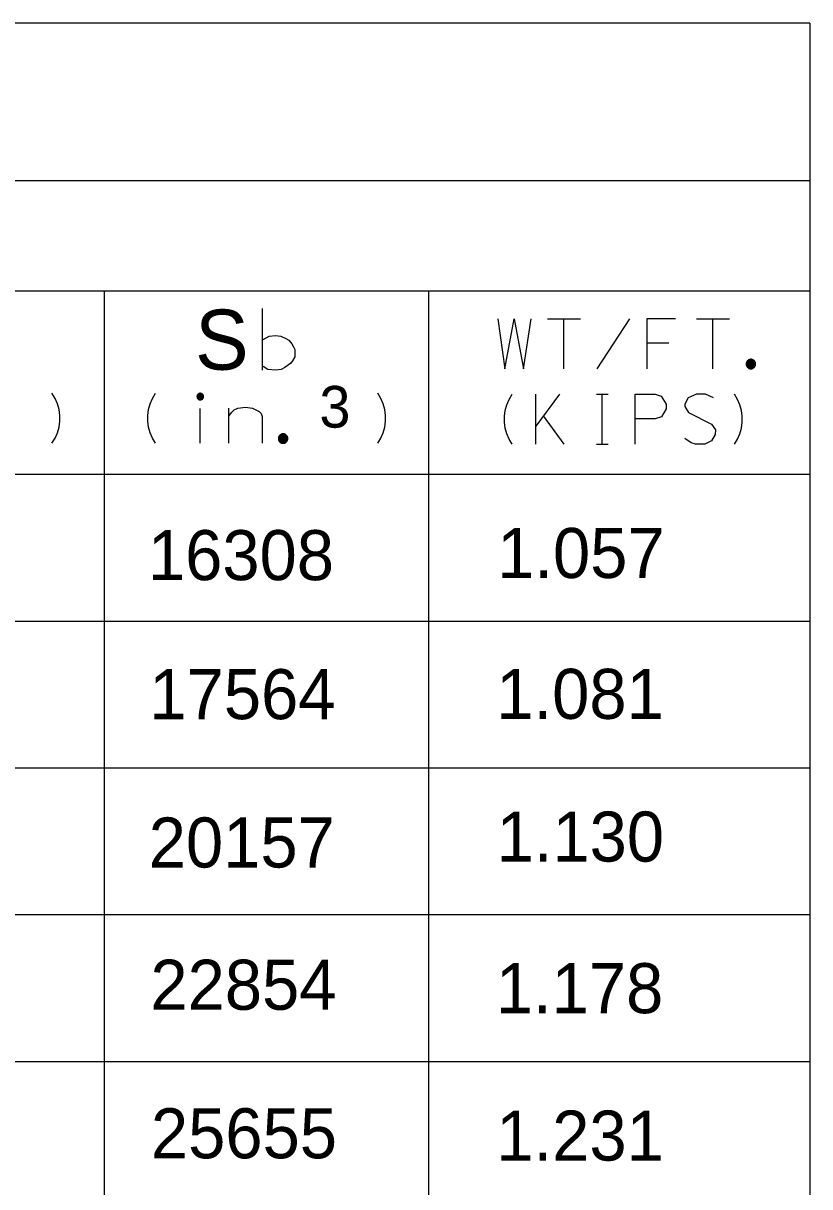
# Model space of a CAD drawing. Extents: x 635698 to 639877, y 296617 to 300175.
# Drawn here: x 639365.2 to 639412.4, y 299101 to 299170.8 of the extents above; entities that cross this region are included whole.
import ezdxf

# ---------------------------------------------------------------- set-up
doc = ezdxf.new("R2010")
doc.units = 0
for name, color, linetype in [('1', 7, 'Continuous'), ('2', 7, 'Continuous'), ('3', 7, 'Continuous')]:
    doc.layers.add(name, color=color, linetype=linetype)

msp = doc.modelspace()

# ---------------------------------------------------------------- linework, layer by layer
at = {"layer": '1'}
for p, q in [((639412.368, 299170.796), (638860.564, 299170.796)), ((639412.368, 299170.796), (639412.368, 299029.334)), ((639412.368, 299161.344), (639008.767, 299161.344)), ((639412.368, 299154.742), (639272.1, 299154.742)), ((639370.083, 299154.742), (639370.083, 299029.334)), ((639389.53, 299154.742), (639389.53, 299029.334)), ((639412.368, 299143.742), (639008.767, 299143.742))]:
    msp.add_line(p, q, dxfattribs=at)
at = {"layer": '2'}
for p, q in [((639412.368, 299134.941), (639008.767, 299134.941)), ((639412.368, 299126.141), (639008.767, 299126.141)), ((639412.368, 299117.341), (639008.767, 299117.341)), ((639412.368, 299108.539), (639008.767, 299108.539))]:
    msp.add_line(p, q, dxfattribs=at)
for points in [[(639379.584, 299150.001), (639379.584, 299153.7)], [(639379.614, 299151.835), (639379.981, 299152.041), (639380.348, 299152.087), (639380.67, 299152.041), (639380.969, 299151.903), (639381.152, 299151.789), (639381.336, 299151.582), (639381.427, 299151.399), (639381.519, 299151.238), (639381.519, 299150.802), (639381.382, 299150.549), (639381.267, 299150.411), (639380.923, 299150.158), (639380.693, 299150.044), (639380.348, 299149.998), (639379.889, 299150.044), (639379.614, 299150.227)]]:
    msp.add_lwpolyline(points, dxfattribs=at)
at = {"layer": '3'}
for points in [[(639393.673, 299153.082), (639394.098, 299150.082), (639394.665, 299153.082), (639395.209, 299150.082), (639395.681, 299153.082)], [(639396.65, 299153.082), (639398.634, 299153.082)], [(639397.642, 299150.082), (639397.642, 299153.082)], [(639397.642, 299150.082), (639397.642, 299153.082)], [(639399.626, 299150.082), (639401.587, 299153.082)], [(639404.327, 299153.082), (639402.603, 299153.082), (639402.603, 299150.082)], [(639405.579, 299153.082), (639407.564, 299153.082)], [(639406.571, 299150.082), (639406.571, 299153.082)], [(639406.571, 299150.082), (639406.571, 299153.082)], [(639403.929, 299151.618), (639402.603, 299151.618)], [(639409.126, 299150.367), (639409.124, 299150.397), (639409.12, 299150.427), (639409.112, 299150.455), (639409.101, 299150.483), (639409.088, 299150.51), (639409.071, 299150.535), (639409.053, 299150.558), (639409.031, 299150.579), (639409.008, 299150.598), (639408.983, 299150.614), (639408.957, 299150.628), (639408.929, 299150.638), (639408.9, 299150.646), (639408.871, 299150.651), (639408.841, 299150.652), (639408.811, 299150.651), (639408.782, 299150.646), (639408.753, 299150.638), (639408.725, 299150.628), (639408.698, 299150.614), (639408.673, 299150.598), (639408.65, 299150.579), (639408.629, 299150.558), (639408.61, 299150.535), (639408.594, 299150.51), (639408.58, 299150.483), (639408.57, 299150.455), (639408.562, 299150.427), (639408.557, 299150.397), (639408.556, 299150.367), (639408.557, 299150.337), (639408.562, 299150.308), (639408.57, 299150.279), (639408.58, 299150.251), (639408.594, 299150.225), (639408.61, 299150.199), (639408.629, 299150.176), (639408.65, 299150.155), (639408.673, 299150.136), (639408.698, 299150.12), (639408.725, 299150.107), (639408.753, 299150.096), (639408.782, 299150.089), (639408.811, 299150.084), (639408.841, 299150.082), (639408.871, 299150.084), (639408.9, 299150.089), (639408.929, 299150.096), (639408.957, 299150.107), (639408.983, 299150.12), (639409.008, 299150.136), (639409.031, 299150.155), (639409.053, 299150.176), (639409.071, 299150.199), (639409.088, 299150.225), (639409.101, 299150.251), (639409.112, 299150.279), (639409.12, 299150.308), (639409.124, 299150.337), (639409.126, 299150.367)], [(639409.066, 299150.367), (639409.065, 299150.391), (639409.061, 299150.414), (639409.055, 299150.437), (639409.046, 299150.459), (639409.036, 299150.48), (639409.023, 299150.499), (639409.008, 299150.518), (639408.991, 299150.534), (639408.973, 299150.549), (639408.953, 299150.562), (639408.932, 299150.573), (639408.91, 299150.581), (639408.887, 299150.587), (639408.864, 299150.591), (639408.841, 299150.592), (639408.817, 299150.591), (639408.794, 299150.587), (639408.771, 299150.581), (639408.749, 299150.573), (639408.728, 299150.562), (639408.709, 299150.549), (639408.69, 299150.534), (639408.674, 299150.518), (639408.659, 299150.499), (639408.646, 299150.48), (639408.635, 299150.459), (639408.627, 299150.437), (639408.621, 299150.414), (639408.617, 299150.391), (639408.616, 299150.367), (639408.617, 299150.344), (639408.621, 299150.32), (639408.627, 299150.298), (639408.635, 299150.276), (639408.646, 299150.255), (639408.659, 299150.235), (639408.674, 299150.217), (639408.69, 299150.2), (639408.709, 299150.185), (639408.728, 299150.172), (639408.749, 299150.161), (639408.771, 299150.153), (639408.794, 299150.147), (639408.817, 299150.143), (639408.841, 299150.142), (639408.864, 299150.143), (639408.887, 299150.147), (639408.91, 299150.153), (639408.932, 299150.161), (639408.953, 299150.172), (639408.973, 299150.185), (639408.991, 299150.2), (639409.008, 299150.217), (639409.023, 299150.235), (639409.036, 299150.255), (639409.046, 299150.276), (639409.055, 299150.298), (639409.061, 299150.32), (639409.065, 299150.344), (639409.066, 299150.367)], [(639409.006, 299150.367), (639409.005, 299150.384), (639409.002, 299150.401), (639408.998, 299150.418), (639408.991, 299150.434), (639408.984, 299150.45), (639408.974, 299150.464), (639408.964, 299150.477), (639408.951, 299150.49), (639408.938, 299150.5), (639408.923, 299150.51), (639408.908, 299150.518), (639408.892, 299150.524), (639408.875, 299150.528), (639408.858, 299150.531), (639408.841, 299150.532), (639408.824, 299150.531), (639408.806, 299150.528), (639408.79, 299150.524), (639408.773, 299150.518), (639408.758, 299150.51), (639408.744, 299150.5), (639408.73, 299150.49), (639408.718, 299150.477), (639408.707, 299150.464), (639408.698, 299150.45), (639408.69, 299150.434), (639408.684, 299150.418), (639408.679, 299150.401), (639408.677, 299150.384), (639408.676, 299150.367), (639408.677, 299150.35), (639408.679, 299150.333), (639408.684, 299150.316), (639408.69, 299150.3), (639408.698, 299150.284), (639408.707, 299150.27), (639408.718, 299150.257), (639408.73, 299150.245), (639408.744, 299150.234), (639408.758, 299150.224), (639408.773, 299150.216), (639408.79, 299150.21), (639408.806, 299150.206), (639408.824, 299150.203), (639408.841, 299150.202), (639408.858, 299150.203), (639408.875, 299150.206), (639408.892, 299150.21), (639408.908, 299150.216), (639408.923, 299150.224), (639408.938, 299150.234), (639408.951, 299150.245), (639408.964, 299150.257), (639408.974, 299150.27), (639408.984, 299150.284), (639408.991, 299150.3), (639408.998, 299150.316), (639409.002, 299150.333), (639409.005, 299150.35), (639409.006, 299150.367)], [(639408.946, 299150.367), (639408.945, 299150.378), (639408.943, 299150.389), (639408.94, 299150.399), (639408.937, 299150.41), (639408.932, 299150.42), (639408.926, 299150.429), (639408.919, 299150.438), (639408.911, 299150.445), (639408.902, 299150.452), (639408.893, 299150.458), (639408.883, 299150.463), (639408.873, 299150.467), (639408.862, 299150.47), (639408.852, 299150.472), (639408.841, 299150.472), (639408.83, 299150.472), (639408.819, 299150.47), (639408.808, 299150.467), (639408.798, 299150.463), (639408.788, 299150.458), (639408.779, 299150.452), (639408.771, 299150.445), (639408.763, 299150.438), (639408.756, 299150.429), (639408.75, 299150.42), (639408.745, 299150.41), (639408.741, 299150.399), (639408.738, 299150.389), (639408.737, 299150.378), (639408.736, 299150.367), (639408.737, 299150.356), (639408.738, 299150.345), (639408.741, 299150.335), (639408.745, 299150.324), (639408.75, 299150.314), (639408.756, 299150.305), (639408.763, 299150.297), (639408.771, 299150.289), (639408.779, 299150.282), (639408.788, 299150.276), (639408.798, 299150.271), (639408.808, 299150.267), (639408.819, 299150.264), (639408.83, 299150.263), (639408.841, 299150.262), (639408.852, 299150.263), (639408.862, 299150.264), (639408.873, 299150.267), (639408.883, 299150.271), (639408.893, 299150.276), (639408.902, 299150.282), (639408.911, 299150.289), (639408.919, 299150.297), (639408.926, 299150.305), (639408.932, 299150.314), (639408.937, 299150.324), (639408.94, 299150.335), (639408.943, 299150.345), (639408.945, 299150.356), (639408.946, 299150.367)], [(639408.886, 299150.367), (639408.886, 299150.372), (639408.885, 299150.376), (639408.884, 299150.381), (639408.882, 299150.386), (639408.88, 299150.39), (639408.877, 299150.394), (639408.874, 299150.397), (639408.871, 299150.401), (639408.867, 299150.403), (639408.863, 299150.406), (639408.859, 299150.408), (639408.855, 299150.41), (639408.85, 299150.411), (639408.846, 299150.412), (639408.841, 299150.412), (639408.836, 299150.412), (639408.831, 299150.411), (639408.827, 299150.41), (639408.823, 299150.408), (639408.818, 299150.406), (639408.815, 299150.403), (639408.811, 299150.401), (639408.807, 299150.397), (639408.804, 299150.394), (639408.802, 299150.39), (639408.799, 299150.386), (639408.798, 299150.381), (639408.797, 299150.376), (639408.796, 299150.372), (639408.796, 299150.367), (639408.796, 299150.362), (639408.797, 299150.358), (639408.798, 299150.353), (639408.799, 299150.349), (639408.802, 299150.344), (639408.804, 299150.341), (639408.807, 299150.337), (639408.811, 299150.334), (639408.815, 299150.331), (639408.818, 299150.328), (639408.823, 299150.326), (639408.827, 299150.324), (639408.831, 299150.323), (639408.836, 299150.323), (639408.841, 299150.322), (639408.846, 299150.323), (639408.85, 299150.323), (639408.855, 299150.324), (639408.859, 299150.326), (639408.863, 299150.328), (639408.867, 299150.331), (639408.871, 299150.334), (639408.874, 299150.337), (639408.877, 299150.341), (639408.88, 299150.344), (639408.882, 299150.349), (639408.884, 299150.353), (639408.885, 299150.358), (639408.886, 299150.362), (639408.886, 299150.367)], [(639366.96, 299145.613), (639367.149, 299145.92), (639367.291, 299146.251), (639367.385, 299146.581), (639367.432, 299146.936), (639367.432, 299147.29), (639367.385, 299147.645), (639367.291, 299147.975), (639367.149, 299148.306), (639366.96, 299148.613)], [(639373.173, 299145.613), (639372.984, 299145.92), (639372.842, 299146.251), (639372.748, 299146.581), (639372.7, 299146.936), (639372.7, 299147.29), (639372.748, 299147.645), (639372.842, 299147.975), (639372.984, 299148.306), (639373.173, 299148.613)], [(639376.049, 299148.415), (639376.048, 299148.436), (639376.045, 299148.456), (639376.039, 299148.476), (639376.032, 299148.496), (639376.022, 299148.514), (639376.011, 299148.532), (639375.998, 299148.548), (639375.983, 299148.562), (639375.967, 299148.575), (639375.95, 299148.586), (639375.931, 299148.596), (639375.912, 299148.603), (639375.892, 299148.609), (639375.871, 299148.612), (639375.851, 299148.613), (639375.83, 299148.612), (639375.81, 299148.609), (639375.79, 299148.603), (639375.77, 299148.596), (639375.752, 299148.586), (639375.734, 299148.575), (639375.718, 299148.562), (639375.704, 299148.548), (639375.69, 299148.532), (639375.679, 299148.514), (639375.67, 299148.496), (639375.663, 299148.476), (639375.657, 299148.456), (639375.654, 299148.436), (639375.653, 299148.415), (639375.654, 299148.394), (639375.657, 299148.374), (639375.663, 299148.354), (639375.67, 299148.334), (639375.679, 299148.316), (639375.69, 299148.299), (639375.704, 299148.282), (639375.718, 299148.268), (639375.734, 299148.255), (639375.752, 299148.244), (639375.77, 299148.234), (639375.79, 299148.227), (639375.81, 299148.221), (639375.83, 299148.218), (639375.851, 299148.217), (639375.871, 299148.218), (639375.892, 299148.221), (639375.912, 299148.227), (639375.931, 299148.234), (639375.95, 299148.244), (639375.967, 299148.255), (639375.983, 299148.268), (639375.998, 299148.282), (639376.011, 299148.299), (639376.022, 299148.316), (639376.032, 299148.334), (639376.039, 299148.354), (639376.045, 299148.374), (639376.048, 299148.394), (639376.049, 299148.415)], [(639375.989, 299148.415), (639375.988, 299148.429), (639375.986, 299148.444), (639375.982, 299148.458), (639375.977, 299148.471), (639375.97, 299148.484), (639375.963, 299148.496), (639375.953, 299148.507), (639375.943, 299148.518), (639375.932, 299148.527), (639375.92, 299148.534), (639375.907, 299148.541), (639375.893, 299148.546), (639375.879, 299148.55), (639375.865, 299148.552), (639375.851, 299148.553), (639375.836, 299148.552), (639375.822, 299148.55), (639375.808, 299148.546), (639375.794, 299148.541), (639375.782, 299148.534), (639375.77, 299148.527), (639375.759, 299148.518), (639375.748, 299148.507), (639375.739, 299148.496), (639375.731, 299148.484), (639375.725, 299148.471), (639375.719, 299148.458), (639375.716, 299148.444), (639375.714, 299148.429), (639375.713, 299148.415), (639375.714, 299148.4), (639375.716, 299148.386), (639375.719, 299148.372), (639375.725, 299148.359), (639375.731, 299148.346), (639375.739, 299148.334), (639375.748, 299148.323), (639375.759, 299148.313), (639375.77, 299148.303), (639375.782, 299148.296), (639375.794, 299148.289), (639375.808, 299148.284), (639375.822, 299148.28), (639375.836, 299148.278), (639375.851, 299148.277), (639375.865, 299148.278), (639375.879, 299148.28), (639375.893, 299148.284), (639375.907, 299148.289), (639375.92, 299148.296), (639375.932, 299148.303), (639375.943, 299148.313), (639375.953, 299148.323), (639375.963, 299148.334), (639375.97, 299148.346), (639375.977, 299148.359), (639375.982, 299148.372), (639375.986, 299148.386), (639375.988, 299148.4), (639375.989, 299148.415)], [(639375.929, 299148.415), (639375.929, 299148.423), (639375.927, 299148.431), (639375.925, 299148.439), (639375.922, 299148.447), (639375.918, 299148.454), (639375.914, 299148.461), (639375.909, 299148.467), (639375.903, 299148.473), (639375.897, 299148.478), (639375.89, 299148.482), (639375.882, 299148.486), (639375.875, 299148.489), (639375.867, 299148.491), (639375.859, 299148.493), (639375.851, 299148.493), (639375.842, 299148.493), (639375.834, 299148.491), (639375.827, 299148.489), (639375.819, 299148.486), (639375.812, 299148.482), (639375.805, 299148.478), (639375.799, 299148.473), (639375.793, 299148.467), (639375.788, 299148.461), (639375.783, 299148.454), (639375.779, 299148.447), (639375.777, 299148.439), (639375.774, 299148.431), (639375.773, 299148.423), (639375.773, 299148.415), (639375.773, 299148.407), (639375.774, 299148.399), (639375.777, 299148.391), (639375.779, 299148.383), (639375.783, 299148.376), (639375.788, 299148.369), (639375.793, 299148.363), (639375.799, 299148.357), (639375.805, 299148.352), (639375.812, 299148.347), (639375.819, 299148.344), (639375.827, 299148.341), (639375.834, 299148.339), (639375.842, 299148.337), (639375.851, 299148.337), (639375.859, 299148.337), (639375.867, 299148.339), (639375.875, 299148.341), (639375.882, 299148.344), (639375.89, 299148.347), (639375.897, 299148.352), (639375.903, 299148.357), (639375.909, 299148.363), (639375.914, 299148.369), (639375.918, 299148.376), (639375.922, 299148.383), (639375.925, 299148.391), (639375.927, 299148.399), (639375.929, 299148.407), (639375.929, 299148.415)], [(639375.869, 299148.415), (639375.869, 299148.417), (639375.868, 299148.419), (639375.868, 299148.421), (639375.867, 299148.422), (639375.866, 299148.424), (639375.865, 299148.426), (639375.864, 299148.427), (639375.863, 299148.428), (639375.862, 299148.43), (639375.86, 299148.43), (639375.858, 299148.432), (639375.856, 299148.432), (639375.855, 299148.433), (639375.853, 299148.433), (639375.851, 299148.433), (639375.849, 299148.433), (639375.847, 299148.433), (639375.845, 299148.432), (639375.844, 299148.432), (639375.842, 299148.43), (639375.84, 299148.43), (639375.839, 299148.428), (639375.837, 299148.427), (639375.836, 299148.426), (639375.835, 299148.424), (639375.834, 299148.422), (639375.834, 299148.421), (639375.833, 299148.419), (639375.833, 299148.417), (639375.833, 299148.415), (639375.833, 299148.413), (639375.833, 299148.411), (639375.834, 299148.41), (639375.834, 299148.408), (639375.835, 299148.406), (639375.836, 299148.404), (639375.837, 299148.403), (639375.839, 299148.402), (639375.84, 299148.4), (639375.842, 299148.399), (639375.844, 299148.399), (639375.845, 299148.398), (639375.847, 299148.397), (639375.849, 299148.397), (639375.851, 299148.397), (639375.853, 299148.397), (639375.855, 299148.397), (639375.856, 299148.398), (639375.858, 299148.399), (639375.86, 299148.399), (639375.862, 299148.4), (639375.863, 299148.402), (639375.864, 299148.403), (639375.865, 299148.404), (639375.866, 299148.406), (639375.867, 299148.408), (639375.868, 299148.41), (639375.868, 299148.411), (639375.869, 299148.413), (639375.869, 299148.415)], [(639386.482, 299145.613), (639386.671, 299145.92), (639386.812, 299146.251), (639386.907, 299146.581), (639386.954, 299146.936), (639386.954, 299147.29), (639386.907, 299147.645), (639386.812, 299147.975), (639386.671, 299148.306), (639386.482, 299148.613)], [(639394.545, 299145.554), (639394.356, 299145.862), (639394.214, 299146.192), (639394.12, 299146.523), (639394.072, 299146.877), (639394.072, 299147.232), (639394.12, 299147.586), (639394.214, 299147.916), (639394.356, 299148.247), (639394.545, 299148.554)], [(639395.947, 299145.554), (639395.947, 299148.554)], [(639397.365, 299148.554), (639395.947, 299146.641)], [(639399.585, 299148.554), (639400.294, 299148.554)], [(639399.94, 299145.554), (639399.94, 299148.554)], [(639401.9, 299145.554), (639401.9, 299148.554), (639403.105, 299148.554), (639403.459, 299148.436), (639403.766, 299147.964), (639403.766, 299147.681), (639403.483, 299147.208), (639403.105, 299147.09), (639401.9, 299147.09)], [(639406.602, 299148.342), (639406.129, 299148.554), (639405.586, 299148.554), (639405.09, 299148.342), (639404.877, 299147.964), (639404.877, 299147.822), (639405.113, 299147.468), (639406.483, 299146.759), (639406.72, 299146.428), (639406.696, 299146.145), (639406.483, 299145.767), (639406.082, 299145.554), (639405.515, 299145.554), (639405.255, 299145.649), (639404.877, 299145.909)], [(639407.854, 299145.554), (639408.043, 299145.862), (639408.184, 299146.192), (639408.279, 299146.523), (639408.326, 299146.877), (639408.326, 299147.232), (639408.279, 299147.586), (639408.184, 299147.916), (639408.043, 299148.247), (639407.854, 299148.554)], [(639377.552, 299147.243), (639377.717, 299147.456), (639377.883, 299147.621), (639378.095, 299147.716), (639378.568, 299147.786), (639378.969, 299147.716), (639379.371, 299147.527), (639379.489, 299147.408), (639379.56, 299147.219), (639379.56, 299145.613)], [(639377.552, 299145.613), (639377.552, 299147.716)], [(639375.851, 299145.613), (639375.851, 299147.692)], [(639397.648, 299145.554), (639396.42, 299147.255)], [(639381.098, 299145.898), (639381.097, 299145.928), (639381.092, 299145.957), (639381.084, 299145.986), (639381.074, 299146.014), (639381.06, 299146.041), (639381.044, 299146.065), (639381.025, 299146.089), (639381.004, 299146.11), (639380.981, 299146.128), (639380.956, 299146.145), (639380.929, 299146.158), (639380.901, 299146.169), (639380.873, 299146.177), (639380.843, 299146.182), (639380.813, 299146.183), (639380.783, 299146.182), (639380.754, 299146.177), (639380.725, 299146.169), (639380.697, 299146.158), (639380.671, 299146.145), (639380.646, 299146.128), (639380.623, 299146.11), (639380.601, 299146.089), (639380.583, 299146.065), (639380.567, 299146.041), (639380.553, 299146.014), (639380.542, 299145.986), (639380.535, 299145.957), (639380.53, 299145.928), (639380.528, 299145.898), (639380.53, 299145.868), (639380.535, 299145.839), (639380.542, 299145.81), (639380.553, 299145.782), (639380.567, 299145.756), (639380.583, 299145.73), (639380.601, 299145.707), (639380.623, 299145.686), (639380.646, 299145.667), (639380.671, 299145.651), (639380.697, 299145.638), (639380.725, 299145.627), (639380.754, 299145.619), (639380.783, 299145.615), (639380.813, 299145.613), (639380.843, 299145.615), (639380.873, 299145.619), (639380.901, 299145.627), (639380.929, 299145.638), (639380.956, 299145.651), (639380.981, 299145.667), (639381.004, 299145.686), (639381.025, 299145.707), (639381.044, 299145.73), (639381.06, 299145.756), (639381.074, 299145.782), (639381.084, 299145.81), (639381.092, 299145.839), (639381.097, 299145.868), (639381.098, 299145.898)], [(639381.038, 299145.898), (639381.037, 299145.922), (639381.033, 299145.945), (639381.027, 299145.968), (639381.019, 299145.99), (639381.008, 299146.011), (639380.995, 299146.03), (639380.98, 299146.049), (639380.964, 299146.065), (639380.946, 299146.08), (639380.926, 299146.093), (639380.905, 299146.104), (639380.883, 299146.112), (639380.86, 299146.118), (639380.837, 299146.122), (639380.813, 299146.123), (639380.79, 299146.122), (639380.767, 299146.118), (639380.744, 299146.112), (639380.722, 299146.104), (639380.701, 299146.093), (639380.681, 299146.08), (639380.663, 299146.065), (639380.646, 299146.049), (639380.631, 299146.03), (639380.619, 299146.011), (639380.608, 299145.99), (639380.599, 299145.968), (639380.593, 299145.945), (639380.59, 299145.922), (639380.588, 299145.898), (639380.59, 299145.875), (639380.593, 299145.851), (639380.599, 299145.829), (639380.608, 299145.807), (639380.619, 299145.786), (639380.631, 299145.766), (639380.646, 299145.748), (639380.663, 299145.731), (639380.681, 299145.716), (639380.701, 299145.703), (639380.722, 299145.692), (639380.744, 299145.684), (639380.767, 299145.678), (639380.79, 299145.674), (639380.813, 299145.673), (639380.837, 299145.674), (639380.86, 299145.678), (639380.883, 299145.684), (639380.905, 299145.692), (639380.926, 299145.703), (639380.946, 299145.716), (639380.964, 299145.731), (639380.98, 299145.748), (639380.995, 299145.766), (639381.008, 299145.786), (639381.019, 299145.807), (639381.027, 299145.829), (639381.033, 299145.851), (639381.037, 299145.875), (639381.038, 299145.898)], [(639380.978, 299145.898), (639380.977, 299145.915), (639380.975, 299145.932), (639380.97, 299145.949), (639380.964, 299145.965), (639380.956, 299145.98), (639380.947, 299145.995), (639380.936, 299146.008), (639380.924, 299146.021), (639380.91, 299146.031), (639380.896, 299146.041), (639380.88, 299146.049), (639380.864, 299146.055), (639380.847, 299146.059), (639380.831, 299146.062), (639380.813, 299146.063), (639380.796, 299146.062), (639380.779, 299146.059), (639380.763, 299146.055), (639380.746, 299146.049), (639380.731, 299146.041), (639380.716, 299146.031), (639380.703, 299146.021), (639380.691, 299146.008), (639380.68, 299145.995), (639380.671, 299145.98), (639380.663, 299145.965), (639380.656, 299145.949), (639380.652, 299145.932), (639380.649, 299145.915), (639380.648, 299145.898), (639380.649, 299145.881), (639380.652, 299145.864), (639380.656, 299145.847), (639380.663, 299145.831), (639380.671, 299145.815), (639380.68, 299145.801), (639380.691, 299145.787), (639380.703, 299145.775), (639380.716, 299145.764), (639380.731, 299145.755), (639380.746, 299145.747), (639380.763, 299145.741), (639380.779, 299145.737), (639380.796, 299145.734), (639380.813, 299145.733), (639380.831, 299145.734), (639380.847, 299145.737), (639380.864, 299145.741), (639380.88, 299145.747), (639380.896, 299145.755), (639380.91, 299145.764), (639380.924, 299145.775), (639380.936, 299145.787), (639380.947, 299145.801), (639380.956, 299145.815), (639380.964, 299145.831), (639380.97, 299145.847), (639380.975, 299145.864), (639380.977, 299145.881), (639380.978, 299145.898)], [(639380.918, 299145.898), (639380.918, 299145.909), (639380.916, 299145.92), (639380.913, 299145.93), (639380.909, 299145.941), (639380.904, 299145.95), (639380.898, 299145.96), (639380.891, 299145.968), (639380.884, 299145.976), (639380.875, 299145.983), (639380.866, 299145.989), (639380.856, 299145.994), (639380.846, 299145.998), (639380.835, 299146.001), (639380.824, 299146.002), (639380.813, 299146.003), (639380.802, 299146.002), (639380.791, 299146.001), (639380.781, 299145.998), (639380.771, 299145.994), (639380.761, 299145.989), (639380.752, 299145.983), (639380.743, 299145.976), (639380.735, 299145.968), (639380.728, 299145.96), (639380.722, 299145.95), (639380.717, 299145.941), (639380.713, 299145.93), (639380.711, 299145.92), (639380.709, 299145.909), (639380.708, 299145.898), (639380.709, 299145.887), (639380.711, 299145.876), (639380.713, 299145.865), (639380.717, 299145.855), (639380.722, 299145.845), (639380.728, 299145.836), (639380.735, 299145.828), (639380.743, 299145.82), (639380.752, 299145.813), (639380.761, 299145.807), (639380.771, 299145.802), (639380.781, 299145.798), (639380.791, 299145.795), (639380.802, 299145.794), (639380.813, 299145.793), (639380.824, 299145.794), (639380.835, 299145.795), (639380.846, 299145.798), (639380.856, 299145.802), (639380.866, 299145.807), (639380.875, 299145.813), (639380.884, 299145.82), (639380.891, 299145.828), (639380.898, 299145.836), (639380.904, 299145.845), (639380.909, 299145.855), (639380.913, 299145.865), (639380.916, 299145.876), (639380.918, 299145.887), (639380.918, 299145.898)], [(639380.858, 299145.898), (639380.858, 299145.903), (639380.857, 299145.907), (639380.856, 299145.912), (639380.854, 299145.916), (639380.852, 299145.92), (639380.85, 299145.924), (639380.847, 299145.928), (639380.843, 299145.931), (639380.84, 299145.934), (639380.836, 299145.937), (639380.832, 299145.939), (639380.827, 299145.941), (639380.823, 299145.942), (639380.818, 299145.943), (639380.813, 299145.943), (639380.809, 299145.943), (639380.804, 299145.942), (639380.799, 299145.941), (639380.795, 299145.939), (639380.791, 299145.937), (639380.787, 299145.934), (639380.783, 299145.931), (639380.78, 299145.928), (639380.777, 299145.924), (639380.774, 299145.92), (639380.772, 299145.916), (639380.771, 299145.912), (639380.769, 299145.907), (639380.769, 299145.903), (639380.768, 299145.898), (639380.769, 299145.893), (639380.769, 299145.889), (639380.771, 299145.884), (639380.772, 299145.88), (639380.774, 299145.875), (639380.777, 299145.872), (639380.78, 299145.868), (639380.783, 299145.864), (639380.787, 299145.861), (639380.791, 299145.859), (639380.795, 299145.857), (639380.799, 299145.855), (639380.804, 299145.854), (639380.809, 299145.853), (639380.813, 299145.853), (639380.818, 299145.853), (639380.823, 299145.854), (639380.827, 299145.855), (639380.832, 299145.857), (639380.836, 299145.859), (639380.84, 299145.861), (639380.843, 299145.864), (639380.847, 299145.868), (639380.85, 299145.872), (639380.852, 299145.875), (639380.854, 299145.88), (639380.856, 299145.884), (639380.857, 299145.889), (639380.858, 299145.893), (639380.858, 299145.898)], [(639399.585, 299145.554), (639400.294, 299145.554)]]:
    msp.add_lwpolyline(points, dxfattribs=at)

# ---------------------------------------------------------------- texts
at = {"layer": '2'}
msp.add_text('S', height=3.6, dxfattribs=at).set_placement((639375.538, 299150.028))
at = {"layer": '3'}
for s, height, p in [('3', 2.5, (639382.988, 299146.554)), ('16308', 2.9989, (639372.712, 299137.411)), ('1.057', 2.9989, (639393.639, 299137.538)), ('17564', 2.9989, (639372.8, 299129.076)), ('1.081', 2.9989, (639393.589, 299129.095)), ('1.130', 2.9989, (639393.605, 299120.539)), ('20157', 2.9989, (639372.76, 299120.183)), ('22854', 2.9989, (639372.86, 299111.656)), ('1.178', 2.9989, (639393.559, 299111.45)), ('25655', 2.9989, (639372.891, 299102.75)), ('1.231', 2.9989, (639393.593, 299102.612))]:
    msp.add_text(s, height=height, dxfattribs=at).set_placement(p)

doc.saveas('drawing.dxf')
